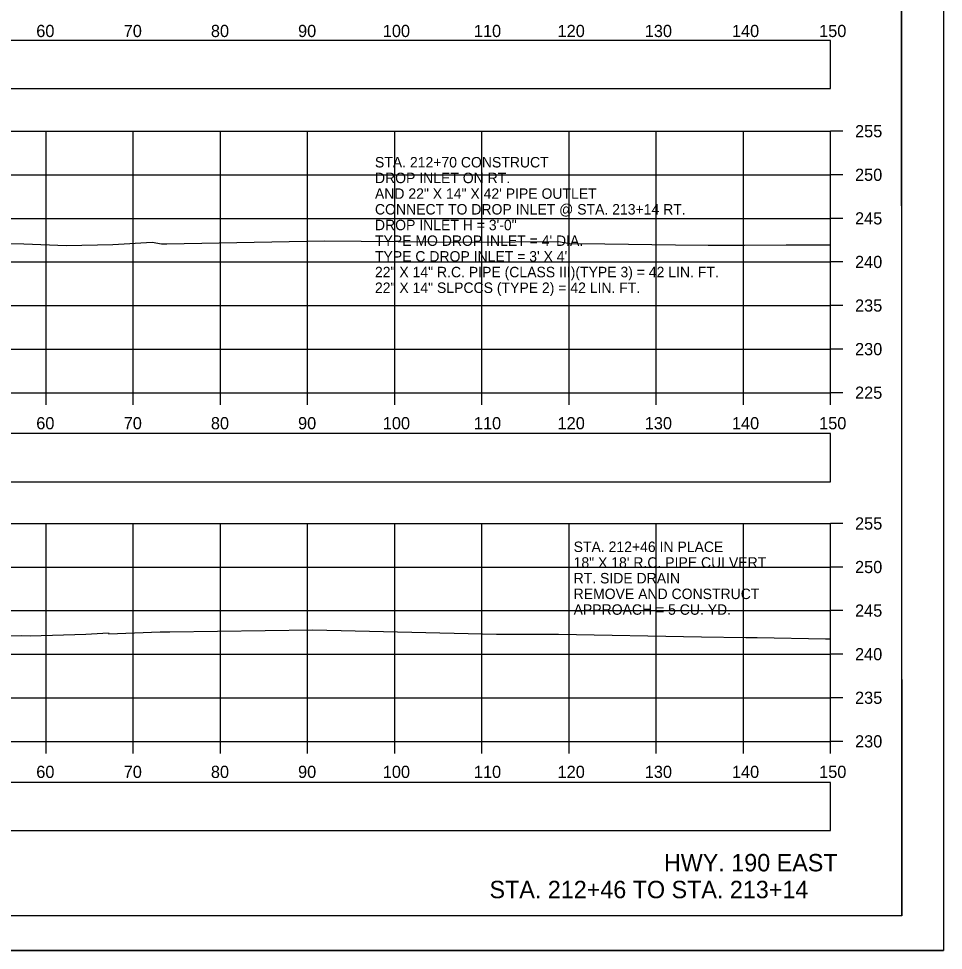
# Model space of a CAD drawing. Extents: x 1369627 to 1374022, y 380035 to 398173.
# Drawn here: x 1372155.4 to 1372261.5, y 382812.2 to 382919.1 of the extents above; entities that cross this region are included whole.
import ezdxf

# ---------------------------------------------------------------- set-up
doc = ezdxf.new("R2010")
doc.units = 0
for name, color, linetype in [('Default', 7, 'Continuous'), ('R_Axis', 7, 'Continuous'), ('R_Axis Annot', 7, 'Continuous'), ('R_Border', 7, 'Continuous'), ('R_Draft', 7, 'Continuous'), ('R_Exist Surface', 7, 'Continuous'), ('R_Grid', 7, 'Continuous'), ('R_No Plot', 7, 'Continuous'), ('R_Water', 7, 'Continuous'), ('R_Water Annot', 7, 'Continuous')]:
    doc.layers.add(name, color=color, linetype=linetype)

msp = doc.modelspace()

# ---------------------------------------------------------------- linework, layer by layer
at = {"layer": 'Default'}
for points in [[(1371948.53, 382911.05), (1372248.53, 382911.05), (1372248.53, 382916.57), (1371948.53, 382916.57)], [(1371948.53, 382865.94), (1372248.53, 382865.94), (1372248.53, 382871.46), (1371948.53, 382871.46)], [(1371948.53, 382825.91), (1372248.53, 382825.91), (1372248.53, 382831.43), (1371948.53, 382831.43)]]:
    msp.add_lwpolyline(points, close=True, dxfattribs=at)
at = {"layer": 'R_Axis'}
for p, q in [((1372248.53, 382876.15), (1372248.53, 382906.15)), ((1372249.93, 382906.15), (1372248.53, 382906.15)), ((1372249.93, 382901.15), (1372248.53, 382901.15)), ((1372249.93, 382896.15), (1372248.53, 382896.15)), ((1372249.93, 382891.15), (1372248.53, 382891.15)), ((1372249.93, 382886.15), (1372248.53, 382886.15)), ((1372249.93, 382881.15), (1372248.53, 382881.15)), ((1371948.53, 382876.15), (1372248.53, 382876.15)), ((1372158.53, 382874.75), (1372158.53, 382876.15)), ((1372168.53, 382874.75), (1372168.53, 382876.15)), ((1372178.53, 382874.75), (1372178.53, 382876.15)), ((1372188.53, 382874.75), (1372188.53, 382876.15)), ((1372198.53, 382874.75), (1372198.53, 382876.15)), ((1372208.53, 382874.75), (1372208.53, 382876.15)), ((1372218.53, 382874.75), (1372218.53, 382876.15)), ((1372228.53, 382874.75), (1372228.53, 382876.15)), ((1372238.53, 382874.75), (1372238.53, 382876.15)), ((1372248.53, 382874.75), (1372248.53, 382876.15)), ((1372249.93, 382876.15), (1372248.53, 382876.15)), ((1372248.53, 382836.15), (1372248.53, 382861.15)), ((1372249.93, 382861.15), (1372248.53, 382861.15)), ((1372249.93, 382856.15), (1372248.53, 382856.15)), ((1372249.93, 382851.15), (1372248.53, 382851.15)), ((1372249.93, 382846.15), (1372248.53, 382846.15)), ((1372249.93, 382841.15), (1372248.53, 382841.15)), ((1371948.53, 382836.15), (1372248.53, 382836.15)), ((1372158.53, 382834.75), (1372158.53, 382836.15)), ((1372168.53, 382834.75), (1372168.53, 382836.15)), ((1372178.53, 382834.75), (1372178.53, 382836.15)), ((1372188.53, 382834.75), (1372188.53, 382836.15)), ((1372198.53, 382834.75), (1372198.53, 382836.15)), ((1372208.53, 382834.75), (1372208.53, 382836.15)), ((1372218.53, 382834.75), (1372218.53, 382836.15)), ((1372228.53, 382834.75), (1372228.53, 382836.15)), ((1372238.53, 382834.75), (1372238.53, 382836.15)), ((1372248.53, 382834.75), (1372248.53, 382836.15)), ((1372249.93, 382836.15), (1372248.53, 382836.15))]:
    msp.add_line(p, q, dxfattribs=at)
at = {"layer": 'R_Border'}
for q in [(1372256.71, 383021.61), (1371940.53, 382816.15)]:
    msp.add_line((1372256.71, 382816.15), q, dxfattribs=at)
at = {"layer": 'R_Exist Surface'}
for points in [[(1372151.37, 382893.27), (1372156, 382893.22), (1372160.88, 382893.03), (1372166.18, 382893.16), (1372170.71, 382893.4), (1372171.77, 382893.23), (1372172.39, 382893.24), (1372190.45, 382893.58), (1372207.4, 382893.43), (1372217.32, 382893.48), (1372218.62, 382893.27), (1372222.62, 382893.21), (1372230.72, 382893.11), (1372234.48, 382893.08), (1372238.66, 382893.09), (1372243.44, 382893.1), (1372246.81, 382893.12), (1372248.53, 382893.1)], [(1372153.26, 382848.21), (1372155.77, 382848.28), (1372156.7, 382848.24), (1372163.08, 382848.43), (1372165.7, 382848.58), (1372165.73, 382848.5), (1372171.62, 382848.71), (1372172.23, 382848.73), (1372172.27, 382848.73), (1372172.41, 382848.73), (1372172.75, 382848.73), (1372189.15, 382848.94), (1372210.2, 382848.44), (1372217.32, 382848.43), (1372233.73, 382848.13), (1372238.8, 382848.06), (1372240.09, 382848.05), (1372247.96, 382847.91), (1372248.25, 382847.91), (1372248.53, 382847.92)]]:
    msp.add_lwpolyline(points, dxfattribs=at)
at = {"layer": 'R_Grid'}
for p, q in [((1371948.53, 382906.15), (1372248.53, 382906.15)), ((1372158.53, 382876.15), (1372158.53, 382906.15)), ((1372168.53, 382876.15), (1372168.53, 382906.15)), ((1372178.53, 382876.15), (1372178.53, 382906.15)), ((1372188.53, 382876.15), (1372188.53, 382906.15)), ((1372198.53, 382876.15), (1372198.53, 382906.15)), ((1372208.53, 382876.15), (1372208.53, 382906.15)), ((1372218.53, 382876.15), (1372218.53, 382906.15)), ((1372228.53, 382876.15), (1372228.53, 382906.15)), ((1372238.53, 382876.15), (1372238.53, 382906.15)), ((1372248.53, 382876.15), (1372248.53, 382906.15)), ((1371948.53, 382901.15), (1372248.53, 382901.15)), ((1371948.53, 382896.15), (1372248.53, 382896.15)), ((1371948.53, 382891.15), (1372248.53, 382891.15)), ((1371948.53, 382886.15), (1372248.53, 382886.15)), ((1371948.53, 382881.15), (1372248.53, 382881.15)), ((1371948.53, 382876.15), (1372248.53, 382876.15)), ((1371948.53, 382861.15), (1372248.53, 382861.15)), ((1372158.53, 382836.15), (1372158.53, 382861.15)), ((1372168.53, 382836.15), (1372168.53, 382861.15)), ((1372178.53, 382836.15), (1372178.53, 382861.15)), ((1372188.53, 382836.15), (1372188.53, 382861.15)), ((1372198.53, 382836.15), (1372198.53, 382861.15)), ((1372208.53, 382836.15), (1372208.53, 382861.15)), ((1372218.53, 382836.15), (1372218.53, 382861.15)), ((1372228.53, 382836.15), (1372228.53, 382861.15)), ((1372238.53, 382836.15), (1372238.53, 382861.15)), ((1372248.53, 382836.15), (1372248.53, 382861.15)), ((1371948.53, 382856.15), (1372248.53, 382856.15)), ((1371948.53, 382851.15), (1372248.53, 382851.15)), ((1371948.53, 382846.15), (1372248.53, 382846.15)), ((1371948.53, 382841.15), (1372248.53, 382841.15)), ((1371948.53, 382836.15), (1372248.53, 382836.15))]:
    msp.add_line(p, q, dxfattribs=at)
at = {"layer": 'R_No Plot'}
msp.add_line((1371928.13, 382812.17), (1372261.46, 382812.17), dxfattribs=at)
for points in [[(1371928.12, 383025.51), (1372261.46, 383025.51), (1372261.46, 382812.17), (1371928.12, 382812.17)], [(1372174.45, 383021.61), (1372194.07, 383021.61), (1372194.07, 383011.73), (1372210.18, 383011.73), (1372233.38, 383011.73), (1372233.38, 382979.06), (1372256.59, 382979.06), (1372256.71, 382816.15), (1371940.53, 382816.15), (1371940.53, 383021.61)]]:
    msp.add_lwpolyline(points, close=True, dxfattribs=at)

# ---------------------------------------------------------------- texts
at = {"layer": 'R_Axis Annot'}
for s, p in [('60', (1372157.41, 382916.95)), ('70', (1372167.44, 382916.95)), ('80', (1372177.44, 382916.95)), ('90', (1372187.44, 382916.95)), ('100', (1372197.16, 382916.95)), ('110', (1372207.61, 382916.95)), ('120', (1372217.21, 382916.95)), ('130', (1372227.21, 382916.95)), ('140', (1372237.21, 382916.95)), ('150', (1372247.21, 382916.95)), ('255', (1372251.33, 382905.45)), ('250', (1372251.33, 382900.45)), ('245', (1372251.33, 382895.45)), ('240', (1372251.33, 382890.45)), ('235', (1372251.33, 382885.45)), ('230', (1372251.33, 382880.45)), ('225', (1372251.33, 382875.45)), ('60', (1372157.41, 382871.95)), ('70', (1372167.44, 382871.95)), ('80', (1372177.44, 382871.95)), ('90', (1372187.44, 382871.95)), ('100', (1372197.16, 382871.95)), ('110', (1372207.61, 382871.95)), ('120', (1372217.21, 382871.95)), ('130', (1372227.21, 382871.95)), ('140', (1372237.21, 382871.95)), ('150', (1372247.21, 382871.95)), ('255', (1372251.33, 382860.45)), ('250', (1372251.33, 382855.45)), ('245', (1372251.33, 382850.45)), ('240', (1372251.33, 382845.45)), ('235', (1372251.33, 382840.45)), ('230', (1372251.33, 382835.45)), ('60', (1372157.41, 382831.95)), ('70', (1372167.44, 382831.95)), ('80', (1372177.44, 382831.95)), ('90', (1372187.44, 382831.95)), ('100', (1372197.16, 382831.95)), ('110', (1372207.61, 382831.95)), ('120', (1372217.21, 382831.95)), ('130', (1372227.21, 382831.95)), ('140', (1372237.21, 382831.95)), ('150', (1372247.21, 382831.95))]:
    msp.add_text(s, height=1.4, dxfattribs=at).set_placement(p)
at = {"layer": 'R_Draft'}
for s, p in [('HWY. 190 EAST', (1372229.41, 382821.23)), ('STA. 212+46 TO STA. 213+14', (1372209.4, 382818.15))]:
    msp.add_text(s, height=2, dxfattribs=at).set_placement(p)
at = {"layer": 'R_Water'}
for s, p in [('STA. 212+46 IN PLACE', (1372219.05, 382857.87)), ('18" X 18\' R.C. PIPE CULVERT', (1372219.05, 382856.07)), ('RT. SIDE DRAIN', (1372219.05, 382854.27)), ('REMOVE AND CONSTRUCT', (1372219.05, 382852.47)), ('APPROACH = 5 CU. YD.', (1372219.05, 382850.67))]:
    msp.add_text(s, height=1.2, dxfattribs=at).set_placement(p)
at = {"layer": 'R_Water Annot'}
for s, p in [('STA. 212+70 CONSTRUCT', (1372196.26, 382901.99)), ('DROP INLET ON RT.', (1372196.26, 382900.19)), ('AND 22" X 14" X 42\' PIPE OUTLET', (1372196.26, 382898.39)), ('CONNECT TO DROP INLET @ STA. 213+14 RT.', (1372196.26, 382896.59)), ('DROP INLET H = 3\'-0"', (1372196.26, 382894.79)), ("TYPE MO DROP INLET = 4' DIA.", (1372196.26, 382892.99)), ("TYPE C DROP INLET = 3' X 4'", (1372196.26, 382891.19)), ('22" X 14" R.C. PIPE (CLASS III)(TYPE 3) = 42 LIN. FT.', (1372196.26, 382889.39)), ('22" X 14" SLPCCS (TYPE 2) = 42 LIN. FT.', (1372196.26, 382887.59))]:
    msp.add_text(s, height=1.2, dxfattribs=at).set_placement(p)

doc.saveas('drawing.dxf')
